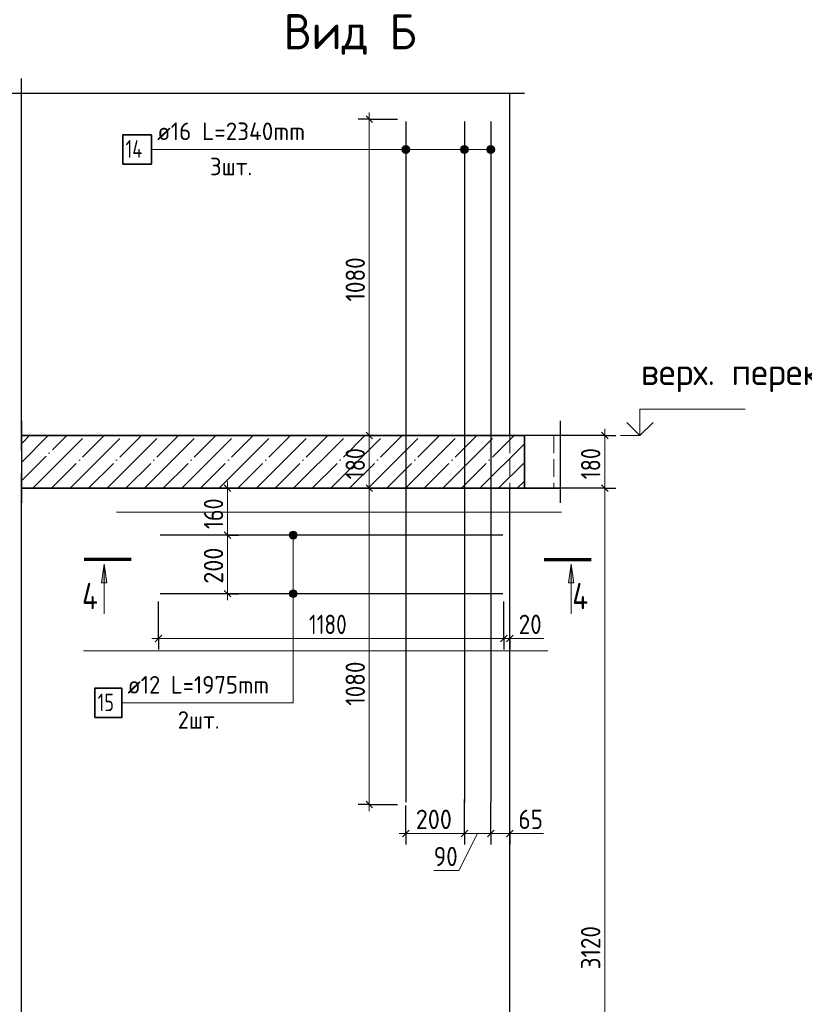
# Model space of a CAD drawing. Header units: millimetres. Extents: x -49773 to 2322955, y -3321 to 58485.
# Tile 263 of 580: x 1078857 to 1087789, y 4718 to 15924. Entities that reach past the tile are written whole.
import ezdxf

# ---------------------------------------------------------------- set-up
doc = ezdxf.new("R2010")
doc.units = ezdxf.units.MM
for name, pattern in [('______11', [500, 400, -50, 0, -50]), ('______2', [270, 200, -70]), ('______5', [1100, 800, -100, 100, -100])]:
    doc.linetypes.add(name, pattern=pattern)
for name, color, linetype, lineweight in [('Standard', 7, 'Continuous', 25), ('Арм.стержн.горизонт. 2', 202, 'Continuous', 35), ('Высотная отметки_ общее', 7, 'Continuous', 13), ('Перекрытие_ общее', 7, 'Continuous', 35), ('Размерная линия_ общее', 7, 'Continuous', 13), ('Стена_ общее', 7, 'Continuous', 35)]:
    doc.layers.add(name, color=color, linetype=linetype, lineweight=lineweight)
doc.layers.add('Арм.стержн. вертикальными 2', color=7, linetype='Continuous', lineweight=35, true_color=0x006e00)
doc.styles.add('ISOCPEUR', font='txt')

msp = doc.modelspace()

# ---------------------------------------------------------------- hatches: boundary and pattern name
at = {"layer": 'Standard', "linetype": 'Continuous', "lineweight": 13, "transparency": 33554687}
for points in [[(1079789.4, 9516.8), (1079819.4, 9726.8), (1079849.4, 9516.8)], [(1085104.5, 9516.8), (1085134.5, 9726.8), (1085164.5, 9516.8)]]:
    msp.add_hatch(color=7, dxfattribs=at).paths.add_polyline_path(points, flags=16)
at = {"layer": 'Арм.стержн. вертикальными 2', "linetype": 'Continuous', "lineweight": 13, "transparency": 33554687}
for points in [[(1083214.1, 14424.3), (1083214.1, 14469.3), (1083207.8, 14446.8)], [(1083214.1, 14469.3), (1083230.3, 14408.1), (1083230.3, 14485.5)], [(1083214.1, 14469.3), (1083214.1, 14424.3), (1083230.3, 14408.1)], [(1083230.3, 14485.5), (1083252.8, 14401.8), (1083252.8, 14491.8)], [(1083230.3, 14485.5), (1083230.3, 14408.1), (1083252.8, 14401.8)], [(1083252.8, 14491.8), (1083252.8, 14401.8), (1083275.3, 14408.1)], [(1083252.8, 14491.8), (1083275.3, 14408.1), (1083275.3, 14485.5)], [(1083275.3, 14485.5), (1083275.3, 14408.1), (1083291.5, 14424.3)], [(1083275.3, 14485.5), (1083291.5, 14424.3), (1083291.5, 14469.3)], [(1083291.5, 14469.3), (1083291.5, 14424.3), (1083297.8, 14446.8)], [(1083880.8, 14424.3), (1083880.8, 14469.3), (1083874.5, 14446.8)], [(1083880.8, 14469.3), (1083897, 14408.1), (1083897, 14485.5)], [(1083880.8, 14469.3), (1083880.8, 14424.3), (1083897, 14408.1)], [(1083897, 14485.5), (1083919.5, 14401.8), (1083919.5, 14491.8)], [(1083897, 14485.5), (1083897, 14408.1), (1083919.5, 14401.8)], [(1083919.5, 14491.8), (1083919.5, 14401.8), (1083942, 14408.1)], [(1083919.5, 14491.8), (1083942, 14408.1), (1083942, 14485.5)], [(1083942, 14485.5), (1083942, 14408.1), (1083958.2, 14424.3)], [(1083942, 14485.5), (1083958.2, 14424.3), (1083958.2, 14469.3)], [(1083958.2, 14469.3), (1083958.2, 14424.3), (1083964.5, 14446.8)], [(1084180.8, 14424.3), (1084180.8, 14469.3), (1084174.5, 14446.8)], [(1084180.8, 14469.3), (1084197, 14408.1), (1084197, 14485.5)], [(1084180.8, 14469.3), (1084180.8, 14424.3), (1084197, 14408.1)], [(1084197, 14485.5), (1084219.5, 14401.8), (1084219.5, 14491.8)], [(1084197, 14485.5), (1084197, 14408.1), (1084219.5, 14401.8)], [(1084219.5, 14491.8), (1084219.5, 14401.8), (1084242, 14408.1)], [(1084219.5, 14491.8), (1084242, 14408.1), (1084242, 14485.5)], [(1084242, 14485.5), (1084242, 14408.1), (1084258.2, 14424.3)], [(1084242, 14485.5), (1084258.2, 14424.3), (1084258.2, 14469.3)], [(1084258.2, 14469.3), (1084258.2, 14424.3), (1084264.5, 14446.8)]]:
    msp.add_hatch(color=7, dxfattribs=at).paths.add_polyline_path(points)
at = {"layer": 'Арм.стержн.горизонт. 2', "linetype": 'Continuous', "lineweight": 13, "transparency": 33554687}
for points in [[(1081933, 10080.8), (1082010.4, 10080.8), (1081994.2, 10097)], [(1081933, 10080.8), (1081994.2, 10097), (1081949.2, 10097)], [(1081949.2, 10097), (1081994.2, 10097), (1081971.7, 10103.3)], [(1081926.7, 10058.3), (1082016.7, 10058.3), (1082010.4, 10080.8)], [(1081926.7, 10058.3), (1082010.4, 10080.8), (1081933, 10080.8)], [(1081933, 10035.8), (1082016.7, 10058.3), (1081926.7, 10058.3)], [(1081933, 10035.8), (1082010.4, 10035.8), (1082016.7, 10058.3)], [(1081949.2, 10019.6), (1082010.4, 10035.8), (1081933, 10035.8)], [(1081949.2, 10019.6), (1081994.2, 10019.6), (1082010.4, 10035.8)], [(1081994.2, 10019.6), (1081949.2, 10019.6), (1081971.7, 10013.3)], [(1081926.7, 9391.6), (1082016.7, 9391.6), (1082010.4, 9414.1)], [(1081926.7, 9391.6), (1082010.4, 9414.1), (1081933, 9414.1)], [(1081933, 9414.1), (1082010.4, 9414.1), (1081994.2, 9430.3)], [(1081933, 9414.1), (1081994.2, 9430.3), (1081949.2, 9430.3)], [(1081949.2, 9430.3), (1081994.2, 9430.3), (1081971.7, 9436.6)], [(1081933, 9369.1), (1082016.7, 9391.6), (1081926.7, 9391.6)], [(1081933, 9369.1), (1082010.4, 9369.1), (1082016.7, 9391.6)], [(1081949.2, 9352.9), (1082010.4, 9369.1), (1081933, 9369.1)], [(1081949.2, 9352.9), (1081994.2, 9352.9), (1082010.4, 9369.1)], [(1081994.2, 9352.9), (1081949.2, 9352.9), (1081971.7, 9346.6)]]:
    msp.add_hatch(color=7, dxfattribs=at).paths.add_polyline_path(points)

# ---------------------------------------------------------------- linework, layer by layer
at = {"layer": 'Standard', "color": 7, "linetype": 'Continuous', "lineweight": 25, "transparency": 33554687}
for p, q in [((1078876.1, 11024.9), (1078876.1, 15256.2)), ((1078709.4, 15089.5), (1084602.8, 15089.5)), ((1078876.1, 11358.3), (1078876.1, 10424.9)), ((1085009.4, 11358.3), (1085009.4, 10424.9)), ((1078876.1, 24.9), (1078876.1, 10758.3))]:
    msp.add_line(p, q, dxfattribs=at)
at = {"layer": 'Standard', "color": 253, "linetype": '______11', "lineweight": 13, "true_color": 0xababab, "transparency": 33554687}
for p, q in [((1078876.1, 11098.4), (1078969.2, 11191.6)), ((1078876.1, 10674.2), (1079393.5, 11191.6)), ((1079217.8, 10591.6), (1079817.8, 11191.6)), ((1079642, 10591.6), (1080242, 11191.6)), ((1080066.3, 10591.6), (1080666.3, 11191.6)), ((1080490.6, 10591.6), (1081090.6, 11191.6)), ((1080914.8, 10591.6), (1081514.8, 11191.6)), ((1081339.1, 10591.6), (1081939.1, 11191.6)), ((1081763.4, 10591.6), (1082363.4, 11191.6)), ((1082187.6, 10591.6), (1082787.6, 11191.6)), ((1082611.9, 10591.6), (1083211.9, 11191.6)), ((1083036.1, 10591.6), (1083636.1, 11191.6)), ((1083460.4, 10591.6), (1084060.4, 11191.6)), ((1083884.7, 10591.6), (1084484.7, 11191.6)), ((1084308.9, 10591.6), (1084602.8, 10885.5))]:
    msp.add_line(p, q, dxfattribs=at)
at = {"layer": 'Standard', "color": 253, "linetype": '______5', "lineweight": 13, "true_color": 0xababab, "transparency": 33554687}
for p, q in [((1078876.1, 10886.3), (1079181.4, 11191.6)), ((1079005.6, 10591.6), (1079605.6, 11191.6)), ((1079429.9, 10591.6), (1080029.9, 11191.6)), ((1079854.2, 10591.6), (1080454.2, 11191.6)), ((1080278.4, 10591.6), (1080878.4, 11191.6)), ((1080702.7, 10591.6), (1081302.7, 11191.6)), ((1081127, 10591.6), (1081727, 11191.6)), ((1081551.2, 10591.6), (1082151.2, 11191.6)), ((1081975.5, 10591.6), (1082575.5, 11191.6)), ((1082399.8, 10591.6), (1082999.8, 11191.6)), ((1082824, 10591.6), (1083424, 11191.6)), ((1083248.3, 10591.6), (1083848.3, 11191.6)), ((1083672.5, 10591.6), (1084272.5, 11191.6)), ((1084096.8, 10591.6), (1084602.8, 11097.6)), ((1084521.1, 10591.6), (1084602.8, 10673.3))]:
    msp.add_line(p, q, dxfattribs=at)
at = {"layer": 'Standard', "color": 7, "linetype": 'Continuous', "lineweight": 35, "transparency": 33554687}
for p, q in [((1084602.8, 11191.6), (1078876.1, 11191.6)), ((1084602.8, 10591.6), (1084602.8, 11191.6)), ((1078876.1, 10591.6), (1084602.8, 10591.6))]:
    msp.add_line(p, q, dxfattribs=at)
at = {"layer": 'Standard', "color": 52, "linetype": 'Continuous', "lineweight": 13, "transparency": 33554687}
for p, q in [((1085026.5, 10320.5), (1079959.8, 10320.5)), ((1079582.4, 8739.9), (1084870.1, 8739.9))]:
    msp.add_line(p, q, dxfattribs=at)
at = {"layer": 'Standard', "color": 7, "linetype": 'Continuous', "lineweight": 70, "transparency": 33554687}
for p, q in [((1080127, 9780.1), (1079591, 9780.1)), ((1084827, 9780.1), (1085363, 9780.1))]:
    msp.add_line(p, q, dxfattribs=at)
at = {"layer": 'Standard', "color": 7, "linetype": 'Continuous', "lineweight": 13, "transparency": 33554687}
for p, q in [((1079789.4, 9516.8), (1079819.4, 9726.8)), ((1079819.4, 9726.8), (1079819.4, 9161.4)), ((1079819.4, 9726.8), (1079819.4, 9726.8)), ((1079819.4, 9726.8), (1079819.4, 9726.8)), ((1079819.4, 9726.8), (1079819.4, 9726.8)), ((1079819.4, 9726.8), (1079849.4, 9516.8)), ((1085104.5, 9516.8), (1085134.5, 9726.8)), ((1085134.5, 9726.8), (1085134.5, 9161.4)), ((1085134.5, 9726.8), (1085134.5, 9726.8)), ((1085134.5, 9726.8), (1085134.5, 9726.8)), ((1085134.5, 9726.8), (1085134.5, 9726.8)), ((1085134.5, 9726.8), (1085164.5, 9516.8)), ((1079849.4, 9516.8), (1079789.4, 9516.8)), ((1079819.4, 9516.8), (1079819.4, 9501.8)), ((1085164.5, 9516.8), (1085104.5, 9516.8)), ((1085134.5, 9516.8), (1085134.5, 9501.8))]:
    msp.add_line(p, q, dxfattribs=at)
at = {"layer": 'Арм.стержн. вертикальными 2', "color": 5, "linetype": 'Continuous', "lineweight": 25, "true_color": 0x1c1cff, "transparency": 33554687}
for p, q in [((1083252.8, 14764.9), (1083252.8, 7018.3)), ((1083919.5, 14764.9), (1083919.5, 7018.3)), ((1084219.5, 14764.9), (1084219.5, 7018.3))]:
    msp.add_line(p, q, dxfattribs=at)
at = {"layer": 'Арм.стержн. вертикальными 2', "color": 7, "linetype": 'Continuous', "lineweight": 13, "transparency": 33554687}
for p, q in [((1083252.8, 14491.8), (1083252.8, 14491.8)), ((1083919.5, 14491.8), (1083919.5, 14491.8)), ((1084219.5, 14491.8), (1084219.5, 14491.8)), ((1080356.1, 14446.8), (1082369.4, 14446.8)), ((1082369.4, 14446.8), (1083919.5, 14446.8)), ((1082369.4, 14446.8), (1084219.5, 14446.8)), ((1082369.4, 14446.8), (1083252.8, 14446.8)), ((1083207.8, 14446.8), (1083207.8, 14446.8)), ((1083252.8, 14401.8), (1083252.8, 14401.8)), ((1083297.8, 14446.8), (1083297.8, 14446.8)), ((1083874.5, 14446.8), (1083874.5, 14446.8)), ((1083919.5, 14401.8), (1083919.5, 14401.8)), ((1083964.5, 14446.8), (1083964.5, 14446.8)), ((1084174.5, 14446.8), (1084174.5, 14446.8)), ((1084219.5, 14401.8), (1084219.5, 14401.8)), ((1084264.5, 14446.8), (1084264.5, 14446.8))]:
    msp.add_line(p, q, dxfattribs=at)
at = {"layer": 'Арм.стержн. вертикальными 2', "color": 7, "linetype": 'Continuous', "lineweight": 35, "transparency": 33554687}
msp.add_lwpolyline([(1080029.4, 14280.2), (1080356.1, 14280.2), (1080356.1, 14613.5), (1080029.4, 14613.5), (1080029.4, 14280.2)], dxfattribs=at)
at = {"layer": 'Арм.стержн. вертикальными 2', "color": 7, "linetype": 'Continuous', "lineweight": 13, "transparency": 33554687}
for centre in [(1083252.8, 14446.8), (1083919.5, 14446.8), (1084219.5, 14446.8)]:
    msp.add_circle(centre, 45, dxfattribs=at)
at = {"layer": 'Арм.стержн.горизонт. 2', "color": 7, "linetype": 'Continuous', "lineweight": 13, "transparency": 33554687}
for p, q in [((1081971.7, 10103.3), (1081971.7, 10103.3)), ((1081926.7, 10058.3), (1081926.7, 10058.3)), ((1081971.7, 8148), (1081971.7, 10058.3)), ((1081971.7, 10013.3), (1081971.7, 10013.3)), ((1082016.7, 10058.3), (1082016.7, 10058.3)), ((1081971.7, 9436.6), (1081971.7, 9436.6)), ((1081926.7, 9391.6), (1081926.7, 9391.6)), ((1081971.7, 8148), (1081971.7, 9391.6)), ((1081971.7, 9346.6), (1081971.7, 9346.6)), ((1082016.7, 9391.6), (1082016.7, 9391.6)), ((1080018.4, 8148), (1081971.7, 8148))]:
    msp.add_line(p, q, dxfattribs=at)
at = {"layer": 'Арм.стержн.горизонт. 2', "color": 34, "linetype": 'Continuous', "lineweight": 25, "transparency": 33554687}
for p, q in [((1084356.1, 10058.3), (1080456.1, 10058.3)), ((1084356.1, 9391.6), (1080456.1, 9391.6))]:
    msp.add_line(p, q, dxfattribs=at)
at = {"layer": 'Арм.стержн.горизонт. 2', "color": 7, "linetype": 'Continuous', "lineweight": 35, "transparency": 33554687}
msp.add_lwpolyline([(1079711.7, 7981.4), (1080018.4, 7981.4), (1080018.4, 8314.7), (1079711.7, 8314.7), (1079711.7, 7981.4)], dxfattribs=at)
at = {"layer": 'Арм.стержн.горизонт. 2', "color": 7, "linetype": 'Continuous', "lineweight": 13, "transparency": 33554687}
for centre in [(1081971.7, 10058.3), (1081971.7, 9391.6)]:
    msp.add_circle(centre, 45, dxfattribs=at)
at = {"layer": 'Высотная отметки_ общее', "color": 7, "linetype": 'Continuous', "lineweight": 13, "transparency": 33554687}
for p, q in [((1085916.7, 11191.6), (1085916.7, 11491.6)), ((1085916.7, 11491.6), (1087116.7, 11491.6)), ((1085916.7, 11191.6), (1085766.7, 11341.6)), ((1085916.7, 11191.6), (1086066.7, 11341.6)), ((1085916.7, 11191.6), (1085916.7, 11191.6)), ((1085916.7, 11191.6), (1085916.7, 11191.6)), ((1085916.7, 11191.6), (1085916.7, 11191.6)), ((1085916.7, 11191.6), (1085916.7, 11191.6))]:
    msp.add_line(p, q, dxfattribs=at)
msp.add_lwpolyline([(1085916.7, 11191.6), (1085882.8, 11191.6), (1085882.8, 11191.6), (1085696.2, 11191.6)], dxfattribs=at)
at = {"layer": 'Перекрытие_ общее', "color": 253, "linetype": '______2', "lineweight": 18, "true_color": 0xababab, "transparency": 33554687}
for p, q in [((1084436.1, 11191.6), (1084436.1, 10591.6)), ((1084936.1, 11191.6), (1084936.1, 10591.6))]:
    msp.add_line(p, q, dxfattribs=at)
at = {"layer": 'Перекрытие_ общее', "color": 7, "linetype": 'Continuous', "lineweight": 25, "transparency": 33554687}
for p, q in [((1085009.4, 11191.6), (1084602.8, 11191.6)), ((1084602.8, 10591.6), (1085009.4, 10591.6))]:
    msp.add_line(p, q, dxfattribs=at)
at = {"layer": 'Размерная линия_ общее', "color": 253, "linetype": 'Continuous', "lineweight": -3, "true_color": 0xa0a0a0, "transparency": 33554687}
for p, q in [((1082836.9, 14791.6), (1082711.9, 14791.6)), ((1082836.9, 14791.6), (1082961.9, 14791.6)), ((1082836.9, 14791.6), (1083159.5, 14791.6)), ((1082836.9, 11191.6), (1082711.9, 11191.6)), ((1082836.9, 11191.6), (1082961.9, 11191.6)), ((1082836.9, 11191.6), (1082836.9, 11191.6)), ((1085516.7, 11191.6), (1084603.7, 11191.6)), ((1085516.7, 11191.6), (1085391.7, 11191.6)), ((1085516.7, 11191.6), (1085641.7, 11191.6)), ((1081223.4, 10591.6), (1081098.4, 10591.6)), ((1081223.4, 10591.6), (1081348.4, 10591.6)), ((1081223.4, 10591.6), (1081286.3, 10591.6)), ((1082836.9, 10591.6), (1082711.9, 10591.6)), ((1082836.9, 10591.6), (1082961.9, 10591.6)), ((1082836.9, 10591.6), (1082842.1, 10591.6)), ((1085516.7, 10591.6), (1085391.7, 10591.6)), ((1085516.7, 10591.6), (1085641.7, 10591.6)), ((1081223.4, 10058.3), (1081098.4, 10058.3)), ((1081223.4, 10058.3), (1081348.4, 10058.3)), ((1081223.4, 10058.3), (1081325.7, 10058.3)), ((1080436.1, 8882.4), (1080436.1, 9301.6)), ((1081223.4, 9391.6), (1081098.4, 9391.6)), ((1081223.4, 9391.6), (1081348.4, 9391.6)), ((1081223.4, 9391.6), (1081280.6, 9391.6)), ((1080436.1, 8882.4), (1080436.1, 9007.4)), ((1084369.5, 8882.4), (1084369.5, 9007.4)), ((1084436.1, 8882.4), (1084436.1, 9007.4)), ((1080436.1, 8882.4), (1080436.1, 8757.4)), ((1084369.5, 8882.4), (1084369.5, 8757.4)), ((1084436.1, 8882.4), (1084436.1, 8757.4)), ((1082836.9, 6991.6), (1082711.9, 6991.6)), ((1082836.9, 6991.6), (1082961.9, 6991.6)), ((1082836.9, 6991.6), (1083159.5, 6991.6)), ((1083252.8, 6663.3), (1083252.8, 6981)), ((1083252.8, 6663.3), (1083252.8, 6788.3)), ((1083919.5, 6663.3), (1083919.5, 6788.3)), ((1084219.5, 6663.3), (1084219.5, 6788.3)), ((1084436.1, 6663.3), (1084436.1, 6788.3)), ((1083252.8, 6663.3), (1083252.8, 6538.3)), ((1083919.5, 6663.3), (1083919.5, 6538.3)), ((1084219.5, 6663.3), (1084219.5, 6538.3)), ((1084436.1, 6663.3), (1084436.1, 6538.3))]:
    msp.add_line(p, q, dxfattribs=at)
at = {"layer": 'Размерная линия_ общее', "color": 7, "linetype": 'Continuous', "lineweight": 25, "transparency": 33554687}
for p, q in [((1082874.4, 14754.1), (1082799.4, 14829.1)), ((1082874.4, 11154.1), (1082799.4, 11229.1)), ((1085554.2, 11154.1), (1085479.2, 11229.1)), ((1081260.9, 10554.1), (1081185.9, 10629.1)), ((1082874.4, 10554.1), (1082799.4, 10629.1)), ((1085554.2, 10554.1), (1085479.2, 10629.1)), ((1081260.9, 10020.8), (1081185.9, 10095.8)), ((1081260.9, 9354.1), (1081185.9, 9429.1)), ((1080398.6, 8844.9), (1080473.6, 8919.9)), ((1084332, 8844.9), (1084407, 8919.9)), ((1084398.6, 8844.9), (1084473.6, 8919.9)), ((1082874.4, 6954.1), (1082799.4, 7029.1)), ((1083215.3, 6625.8), (1083290.3, 6700.8)), ((1083882, 6625.8), (1083957, 6700.8)), ((1084182, 6625.8), (1084257, 6700.8)), ((1084398.6, 6625.8), (1084473.6, 6700.8))]:
    msp.add_line(p, q, dxfattribs=at)
at = {"layer": 'Размерная линия_ общее', "color": 7, "linetype": 'Continuous', "lineweight": 13, "transparency": 33554687}
for p, q in [((1082836.9, 14791.6), (1082836.9, 14866.6)), ((1082836.9, 11191.6), (1082836.9, 14791.6)), ((1085516.7, 11191.6), (1085516.7, 11266.6)), ((1082836.9, 10591.6), (1082836.9, 11191.6)), ((1085516.7, 10591.6), (1085516.7, 11191.6)), ((1081223.4, 10591.6), (1081223.4, 10666.6)), ((1081223.4, 10058.3), (1081223.4, 10591.6)), ((1081223.4, 9391.6), (1081223.4, 9316.6)), ((1080436.1, 8882.4), (1080361.1, 8882.4)), ((1080436.1, 8882.4), (1084369.5, 8882.4)), ((1084369.5, 8882.4), (1084436.1, 8882.4)), ((1084402.8, 8882.4), (1084537.4, 8882.5)), ((1084436.1, 8882.4), (1084511.1, 8882.4)), ((1084537.4, 8882.5), (1084823.4, 8882.5)), ((1082836.9, 6991.6), (1082836.9, 6916.6)), ((1083252.8, 6663.3), (1083177.8, 6663.3)), ((1084069.5, 6663.3), (1083857.2, 6240.6)), ((1083919.5, 6663.3), (1084219.5, 6663.3)), ((1084219.5, 6663.3), (1084436.1, 6663.3)), ((1084327.8, 6663.3), (1084535.1, 6663.6)), ((1084436.1, 6663.3), (1084511.1, 6663.3)), ((1084535.1, 6663.6), (1084821.1, 6663.6)), ((1083857.2, 6240.6), (1083571.2, 6240.6))]:
    msp.add_line(p, q, dxfattribs=at)
for points in [[(1082836.9, 6991.6), (1082836.9, 8053.1), (1082836.9, 8053.1), (1082836.9, 10591.6)], [(1085516.7, 191.6), (1085516.7, 5109.2), (1085516.7, 5109.2), (1085516.7, 10591.6)], [(1081223.4, 9391.6), (1081223.4, 9426.4), (1081223.4, 9426.4), (1081223.4, 10058.3)], [(1083252.8, 6663.3), (1083275, 6663.3), (1083275, 6663.3), (1083919.5, 6663.3)]]:
    msp.add_lwpolyline(points, dxfattribs=at)
at = {"layer": 'Размерная линия_ общее', "color": 253, "linetype": 'Continuous', "lineweight": -3, "true_color": 0xa0a0a0, "transparency": 33554687}
for points in [[(1085516.7, 10591.6), (1085499.7, 10591.6), (1085499.7, 10591.6), (1084590.2, 10591.6)], [(1084369.5, 8882.4), (1084369.5, 8899.5), (1084369.5, 8899.5), (1084369.5, 9301.6)], [(1084436.1, 8882.4), (1084436.1, 8899.5), (1084436.1, 8899.5), (1084436.1, 8917.1)], [(1083919.5, 6663.3), (1083919.5, 6680.5), (1083919.5, 6680.5), (1083919.5, 7048.6)], [(1084219.5, 6663.3), (1084219.5, 6680.5), (1084219.5, 6680.5), (1084219.5, 7018)], [(1084436.1, 6663.3), (1084436.1, 6680.6), (1084436.1, 6680.6), (1084436.1, 6759.5)]]:
    msp.add_lwpolyline(points, dxfattribs=at)
at = {"layer": 'Стена_ общее', "color": 7, "linetype": 'Continuous', "lineweight": 25, "transparency": 33554687}
for p, q in [((1084436.1, 11191.6), (1084436.1, 15089.5)), ((1084436.1, 191.6), (1084436.1, 10591.6))]:
    msp.add_line(p, q, dxfattribs=at)

# ---------------------------------------------------------------- texts
at = {"layer": 'Standard', "color": 7, "linetype": 'Continuous', "lineweight": 35, "transparency": 33554687, "insert": (1081861.5, 15523.9), "char_height": 400, "width": 1628.731, "attachment_point": 7, "style": 'ISOCPEUR'}
msp.add_mtext('\\W0.95;Вид Б', dxfattribs=at)
at = {"layer": 'Standard', "color": 7, "linetype": 'Continuous', "lineweight": 25, "transparency": 33554687, "char_height": 300, "width": 359.83, "attachment_point": 7, "style": 'ISOCPEUR'}
for insert in [(1079566.4, 9214.8), (1085147.5, 9214.8)]:
    msp.add_mtext('\\W0.80;4', dxfattribs=dict(at, insert=insert))
at = {"layer": 'Арм.стержн. вертикальными 2', "color": 7, "linetype": 'Continuous', "lineweight": 25, "transparency": 33554687, "char_height": 200, "attachment_point": 7, "style": 'ISOCPEUR'}
for s, insert, width in [('\\W0.96;ø16 L=2340mm ', (1080422.7, 14553.5), 1975.102), ('\\W0.76;14', (1080062.7, 14353.5), 336.373), ('\\W0.94;3шт. ', (1081022.7, 14153.5), 774.186)]:
    msp.add_mtext(s, dxfattribs=dict(at, insert=insert, width=width))
at = {"layer": 'Арм.стержн.горизонт. 2', "color": 7, "linetype": 'Continuous', "lineweight": 25, "transparency": 33554687, "char_height": 200, "attachment_point": 7, "style": 'ISOCPEUR'}
for s, insert, width in [('\\W0.94;ø12 L=1975mm ', (1080085.1, 8254.7), 1913.071), ('\\W0.75;15', (1079745.1, 8054.7), 314.851), ('\\W0.94;2шт. ', (1080655.1, 7854.7), 774.186)]:
    msp.add_mtext(s, dxfattribs=dict(at, insert=insert, width=width))
at = {"layer": 'Высотная отметки_ общее', "color": 7, "linetype": 'Continuous', "lineweight": 25, "transparency": 33554687, "insert": (1085928, 11684.5), "char_height": 300, "width": 2394.316, "attachment_point": 7, "style": 'ISOCPEUR'}
msp.add_mtext('\\W0.97;верх. перек.', dxfattribs=at)
at = {"layer": 'Размерная линия_ общее', "color": 7, "linetype": 'Continuous', "lineweight": 25, "transparency": 33554687, "char_height": 220, "attachment_point": 7, "rotation": 90, "style": 'ISOCPEUR'}
for s, insert, width in [('\\W0.87;1080', (1082786.9, 12716.6), 666.903), ('\\W0.83;180', (1082786.9, 10693.6), 508.571), ('\\W0.83;180', (1085466.7, 10693.6), 508.571), ('\\W0.83;160', (1081173.4, 10126.9), 508.571), ('\\W0.91;200', (1081173.4, 9504.9), 561.988), ('\\W0.87;1080', (1082786.9, 8116.6), 666.903), ('\\W0.87;3120', (1085466.7, 5116.6), 666.903)]:
    msp.add_mtext(s, dxfattribs=dict(at, insert=insert, width=width))
at = {"layer": 'Размерная линия_ общее', "color": 7, "linetype": 'Continuous', "lineweight": 25, "transparency": 33554687, "char_height": 220, "attachment_point": 7, "style": 'ISOCPEUR'}
for s, insert, width in [('\\W0.80;1180', (1082149.8, 8932.4), 615.711), ('\\W0.87;20', (1084537.4, 8932.5), 403.924), ('\\W0.91;200', (1083366.1, 6713.3), 561.988), ('\\W0.87;65', (1084535.1, 6713.6), 403.932), ('\\W0.87;90', (1083571.2, 6290.6), 403.924)]:
    msp.add_mtext(s, dxfattribs=dict(at, insert=insert, width=width))

doc.saveas('drawing.dxf')
